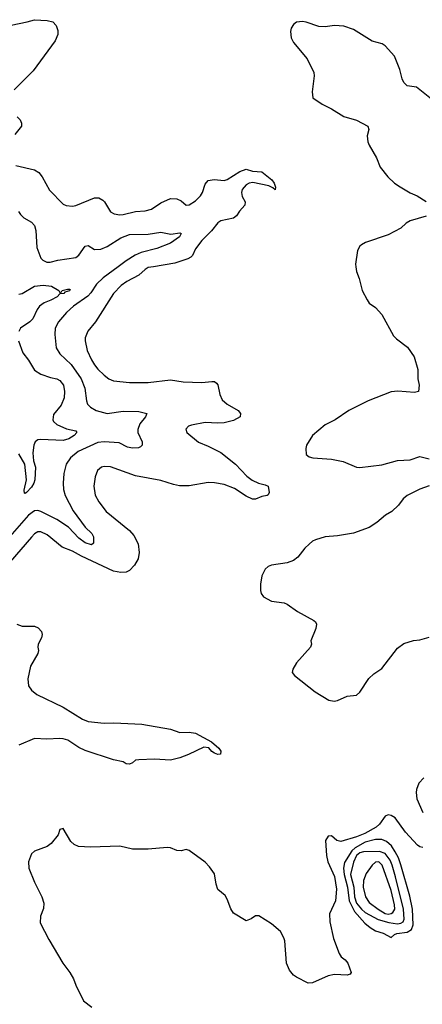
# Model space of a CAD drawing. Header units: inches. Extents: x 1173000 to 1307049, y 522583 to 678455.
# Tile 279 of 617: x 1281035 to 1283586, y 535328 to 541565. Entities that reach past the tile are written whole.
import ezdxf

# ---------------------------------------------------------------- set-up
doc = ezdxf.new("R2010")
doc.units = ezdxf.units.IN
doc.header["$MEASUREMENT"] = 0
doc.layers.add('B2583', color=7, linetype='Continuous')
doc.layers.add('B2584', color=7, linetype='Continuous')

msp = doc.modelspace()

# ---------------------------------------------------------------- linework, layer by layer
at = {"layer": 'B2583', "color": 5}
for points, elevation in [([(1281659.4, 540000), (1281563.1, 539930), (1281522.1, 539890), (1281486, 539834), (1281467.1, 539812.9), (1281376.5, 539750), (1281332.2, 539710), (1281280.2, 539650), (1281260.2, 539610), (1281256.9, 539570), (1281265.5, 539485.5), (1281289.1, 539449.1), (1281361.3, 539381.3), (1281423.7, 539290), (1281447.6, 539230), (1281457.7, 539150), (1281465.6, 539130), (1281482.8, 539110), (1281519.3, 539090), (1281590, 539069.3), (1281690, 539084.4), (1281790, 539083.2), (1281840.5, 539070), (1281831.8, 539050), (1281796.1, 539003.9), (1281783.2, 538970), (1281784, 538950), (1281811.4, 538890), (1281810.3, 538869.7), (1281801.1, 538858.9), (1281787.7, 538852.3), (1281750, 538850.8), (1281717.3, 538857.3), (1281665, 538885), (1281570, 538891.6), (1281530, 538886), (1281405.5, 538830), (1281356.1, 538790), (1281330.2, 538750), (1281315.8, 538690), (1281310.2, 538630), (1281313, 538590), (1281323, 538550), (1281373.1, 538453.1), (1281450.1, 538350.1), (1281492.4, 538310), (1281502.4, 538290), (1281503.8, 538250), (1281490, 538238.7), (1281450, 538251.5), (1281410, 538280.7), (1281343.4, 538350), (1281270, 538398.5), (1281170, 538449.9), (1281150, 538455), (1281130, 538453.2), (1281090, 538425.4), (1280942.1, 538257.9)], 860), ([(1281882.1, 540000), (1281850, 539994.9), (1281830, 539982.8), (1281790, 539946.2), (1281714, 539906), (1281678.9, 539881.1), (1281630, 539831.1), (1281515.6, 539650), (1281467.7, 539592.3), (1281450.3, 539550.3), (1281449.2, 539530), (1281463.5, 539470), (1281489.4, 539410), (1281510, 539377.8), (1281530, 539351.4), (1281570, 539312.8), (1281599.5, 539290), (1281630, 539276.5), (1281730, 539266.2), (1281850, 539266.7), (1281990, 539282.8), (1282070, 539270.3), (1282190, 539266.7), (1282253.4, 539273.4), (1282270, 539272.2), (1282283.1, 539263.1), (1282291.4, 539251.4), (1282302.4, 539190), (1282317.2, 539157.2), (1282348.8, 539128.8), (1282419.5, 539090), (1282435.3, 539070), (1282432.2, 539050), (1282390, 539026.2), (1282330, 539012.1), (1282290, 539008.7), (1282210, 539014), (1282123, 538997), (1282104, 538990), (1282088.7, 538971.3), (1282093.4, 538950), (1282168.9, 538888.9), (1282230, 538864.1), (1282310, 538822.4), (1282402.2, 538750), (1282474.2, 538674.2), (1282507.3, 538647.3), (1282548.1, 538628.1), (1282590, 538619.5), (1282610, 538610.3), (1282617, 538570), (1282610, 538556), (1282604, 538550), (1282570, 538543.7), (1282530, 538527.4), (1282510, 538527.6), (1282470, 538547.2), (1282395.9, 538595.9), (1282330, 538619.6), (1282270, 538631.2), (1282230, 538632.9), (1282110, 538612.5), (1282047.5, 538612.5), (1282010, 538619.9), (1281930, 538646.5), (1281770, 538675.7), (1281610, 538732.5), (1281570, 538735.3), (1281554, 538730), (1281528.9, 538710), (1281512.8, 538670), (1281505, 538610), (1281513.4, 538553.4), (1281536.5, 538510), (1281582.8, 538450), (1281731.8, 538330), (1281758.1, 538298.1), (1281785.1, 538245.1), (1281791.2, 538190), (1281786.8, 538150), (1281762.9, 538110), (1281730, 538075.9), (1281710, 538066.3), (1281676.4, 538063.6), (1281630, 538071.9), (1281426, 538166), (1281370, 538198.4), (1281304.3, 538224.3), (1281210, 538302.9), (1281170, 538321.5), (1281150, 538321.1), (1281130, 538308.9), (1281110, 538287.9), (1280974.4, 538130)], 880), ([(1283165.6, 540000), (1283168.5, 539970), (1283185.8, 539925.8), (1283205.3, 539850), (1283236.5, 539790), (1283250.2, 539770.2), (1283290, 539741.3), (1283330, 539698), (1283402.8, 539562.8), (1283422.3, 539542.3), (1283493, 539490), (1283534.9, 539430), (1283557.3, 539350), (1283558.8, 539290), (1283566, 539250), (1283562, 539210), (1283535.9, 539204.1), (1283431.2, 539211.2), (1283390, 539208.3), (1283244, 539150), (1283120.7, 539090), (1283033.4, 539030), (1282970, 538998), (1282890.6, 538930), (1282853.4, 538870), (1282848.1, 538848.1), (1282850.6, 538810.6), (1282870, 538796.3), (1282892, 538790), (1283010, 538780.3), (1283085.3, 538765.3), (1283170, 538730.3), (1283190, 538727.9), (1283330, 538745.8), (1283430, 538773.1), (1283510, 538777.4), (1283570, 538797.1), (1283630, 538782.4)], 920), ([(1281030, 539825.5), (1281050.9, 539830), (1281130, 539876.2), (1281183.8, 539883.8), (1281237.2, 539877.2), (1281283, 539850), (1281290, 539836), (1281299.3, 539840.7), (1281304, 539850), (1281337.6, 539857.6), (1281350, 539858.8), (1281354.9, 539854.9), (1281350, 539847.2), (1281321.6, 539838.4), (1281314.8, 539830), (1281290, 539827.8), (1281272.2, 539810), (1281232.7, 539787.3), (1281189.3, 539770.7), (1281160.2, 539750), (1281146, 539730), (1281118.8, 539670), (1281099.2, 539650), (1281039.7, 539610), (1281030.2, 539590)], 840), ([(1281028, 539530), (1281054.7, 539454.7), (1281090, 539408.9), (1281130, 539344.7), (1281170, 539319.7), (1281230, 539298), (1281270.4, 539290), (1281290, 539279), (1281311.8, 539250), (1281319.7, 539210), (1281317.3, 539170), (1281297, 539123), (1281250, 539064), (1281244.9, 539030), (1281250, 539019.1), (1281270, 539001.1), (1281332.5, 538972.5), (1281390, 538960.5), (1281397.6, 538950), (1281380.3, 538930), (1281346, 538910), (1281310, 538898.3), (1281170, 538905.4), (1281150, 538903.5), (1281132.9, 538890), (1281124.7, 538870), (1281118.6, 538821.4), (1281122.2, 538770), (1281135.2, 538730), (1281130.3, 538649.7), (1281124.9, 538630), (1281110, 538604.5), (1281077.3, 538570), (1281070, 538563.7), (1281065.1, 538565.1), (1281064.4, 538584.4), (1281078.3, 538650), (1281068.6, 538750), (1281030, 538815.8)], 840), ([(1283630, 538611.5), (1283570, 538591.2), (1283490.5, 538550), (1283464.4, 538530), (1283435.8, 538490), (1283393.4, 538450), (1283353.7, 538426.3), (1283299.1, 538380.9), (1283250, 538348.3), (1283150, 538312.4), (1283050, 538294.5), (1282970.3, 538289.7), (1282909, 538271), (1282890, 538261.6), (1282870, 538243.6), (1282842.9, 538217.1), (1282798.6, 538161.4), (1282770, 538138.3), (1282730, 538125.4), (1282630.4, 538109.6), (1282610, 538100.9), (1282590, 538084), (1282570, 538042), (1282561.3, 537990), (1282561.1, 537950), (1282566, 537930), (1282580.3, 537910), (1282630, 537882.3), (1282710, 537870.4), (1282730, 537862.4), (1282795.8, 537815.8), (1282899.1, 537759.1), (1282910.4, 537750), (1282915.6, 537735.6), (1282912.4, 537707.6), (1282881, 537630), (1282884.7, 537610), (1282878, 537590), (1282790, 537492), (1282766.7, 537450), (1282762, 537430), (1282776, 537410), (1282906.9, 537306.9), (1282995.1, 537255.1), (1283028.6, 537248.6), (1283050, 537252), (1283110, 537279.5), (1283170, 537286), (1283190, 537306), (1283247.4, 537392.6), (1283278.5, 537421.5), (1283330, 537456), (1283430, 537583.6), (1283470, 537613.6), (1283530, 537632.8), (1283570, 537637.3), (1283630, 537652.9)], 920), ([(1281016.3, 537736.3), (1281050, 537723.8), (1281130, 537722.8), (1281152.9, 537712.9), (1281172.6, 537690), (1281176.9, 537670), (1281173.6, 537650), (1281152.4, 537610), (1281149.2, 537590.8), (1281153.4, 537570), (1281151, 537550), (1281103.9, 537470), (1281086.8, 537390), (1281090, 537346), (1281110, 537318.9), (1281144.2, 537290), (1281310, 537209.5), (1281433.8, 537133.8), (1281470, 537119), (1281570, 537108.7), (1281630.8, 537110.8), (1281810, 537103.1), (1281990, 537070.4), (1282050.3, 537050.3), (1282110, 537052.4), (1282150, 537045.8), (1282250, 536990.3), (1282296.5, 536950), (1282310, 536932.4), (1282307.7, 536912.3), (1282290, 536909.7), (1282270, 536918), (1282252, 536930), (1282232.9, 536952.9), (1282202, 536958), (1282104.7, 536910), (1282050, 536889.7), (1281990, 536874.5), (1281890, 536881.7), (1281790, 536876.9), (1281770, 536874.3), (1281750, 536857.6), (1281730.3, 536849.7), (1281710, 536851.3), (1281690, 536864.4), (1281630, 536876.4), (1281450, 536936.8), (1281410, 536955.2), (1281340.7, 537000.7), (1281310.8, 537010.8), (1281290, 537012.7), (1281208.1, 537008.1), (1281128.3, 537011.7), (1281030, 536969.8)], 880), ([(1283596.8, 536763.2), (1283563.8, 536730), (1283550.1, 536689.9), (1283547.3, 536670), (1283552, 536630), (1283590, 536543.6)], 920), ([(1283590, 536320.5), (1283570, 536326), (1283556.2, 536336.2), (1283479.6, 536419.6), (1283415.1, 536510), (1283390, 536524.5), (1283370, 536529.4), (1283350, 536520.9), (1283315.3, 536470), (1283294.4, 536450), (1283223.1, 536410), (1283170, 536389.3), (1283070, 536360.5), (1283045.8, 536365.8), (1283010, 536396), (1282990, 536393.2), (1282974, 536366), (1282978.4, 536270), (1282988.7, 536230), (1283030, 536137.1), (1283042.3, 536057.7), (1283035.8, 535984.2), (1282998.9, 535901.1), (1283001.4, 535850), (1283024.7, 535744.7), (1283059.6, 535650), (1283071.5, 535630), (1283097.8, 535610), (1283114.4, 535590), (1283135.5, 535530), (1283130, 535519), (1283110, 535512.3), (1283030, 535518), (1282990, 535509.7), (1282890, 535463.7), (1282863.3, 535463.3), (1282790, 535500.4), (1282770, 535513.7), (1282743.8, 535543.8), (1282726.7, 535590), (1282715.4, 535730), (1282709.9, 535750), (1282686.8, 535790), (1282630, 535837.2), (1282550, 535889.2), (1282530, 535889), (1282502, 535870), (1282470, 535858), (1282390, 535906), (1282372.3, 535932.3), (1282350, 535994), (1282336.9, 536016.9), (1282290, 536055.3), (1282279.3, 536090), (1282270, 536155.3), (1282238.6, 536198.6), (1282209.4, 536229.4), (1282110, 536302.7), (1282090, 536309.4), (1282058.7, 536301.3), (1282030, 536302.6), (1281990, 536318.9), (1281970, 536322), (1281850, 536311.1), (1281750, 536311), (1281670.5, 536330.5), (1281484.3, 536324.3), (1281408.3, 536328.3), (1281380.8, 536340.8), (1281360.1, 536360.1), (1281310, 536442), (1281290, 536435.3), (1281278.5, 536401.5), (1281234, 536346), (1281210, 536328), (1281130, 536298.4), (1281110, 536280.9), (1281090.3, 536230), (1281093, 536190), (1281130, 536102.2), (1281176.3, 536010), (1281188.2, 535970), (1281185.2, 535934.8), (1281167.1, 535887.1), (1281164.5, 535844.5), (1281219.9, 535739.9), (1281308.7, 535588.7), (1281353.4, 535530), (1281376.3, 535490), (1281390.5, 535450.5), (1281439.1, 535350), (1281492.4, 535310)], 920)]:
    msp.add_lwpolyline(points, dxfattribs=dict(at, elevation=elevation))
for points, elevation in [([(1283290, 536373.1), (1283225.3, 536354.7), (1283160.7, 536319.3), (1283139.8, 536300.2), (1283094.4, 536225.6), (1283087.7, 536190), (1283091.4, 536150), (1283111.7, 536070), (1283123.2, 535983.2), (1283157.2, 535917.2), (1283223.1, 535843.1), (1283255.9, 535815.9), (1283290, 535794.7), (1283339.1, 535779.1), (1283390, 535750.6), (1283409.4, 535770), (1283424.1, 535775.9), (1283490, 535785.4), (1283518.2, 535801.8), (1283528.7, 535831.3), (1283524, 535930), (1283507.5, 536012.5), (1283451, 536211), (1283435.3, 536255.3), (1283415, 536295), (1283391.6, 536331.6), (1283359.6, 536359.6), (1283330, 536372.1)], 940), ([(1283315.7, 536295.7), (1283213.7, 536293.7), (1283190, 536287.7), (1283169.1, 536270), (1283150, 536227.9), (1283130.4, 536150), (1283153.1, 536070), (1283157.6, 536010), (1283169.5, 535969.5), (1283200.7, 535930), (1283224.1, 535910), (1283306.2, 535866.2), (1283374.5, 535845.5), (1283430, 535838.6), (1283450, 535841.5), (1283464.7, 535850), (1283472, 535868), (1283466.3, 535930), (1283416.1, 536136.1), (1283395.6, 536210), (1283382, 536242), (1283350, 536282.7)], 960), ([(1283310, 536231.7), (1283290, 536229.5), (1283267.7, 536210), (1283230, 536157.2), (1283213.1, 536113.1), (1283210.8, 536070), (1283227.2, 536010), (1283250, 535973), (1283307.4, 535930), (1283350, 535903.9), (1283370, 535899.3), (1283390, 535903.5), (1283400.4, 535910), (1283411.3, 535930), (1283410, 535958), (1283390, 536049.7), (1283331.1, 536210)], 980)]:
    msp.add_lwpolyline(points, close=True, dxfattribs=dict(at, elevation=elevation))
at = {"layer": 'B2584', "color": 5}
for points, elevation in [([(1280930, 541518.3), (1281082, 541550), (1281130, 541564.6), (1281210, 541560.3), (1281246, 541550), (1281267.1, 541527.1), (1281275.9, 541495.9), (1281276.4, 541470), (1281258.9, 541430), (1281120, 541240), (1280999.3, 541120.7)], 880), ([(1283687.5, 541027.5), (1283550, 541138), (1283490, 541146.6), (1283470, 541167), (1283458, 541190), (1283443, 541250), (1283410, 541332.7), (1283350, 541398.4), (1283331, 541411), (1283268.6, 541428.6), (1283150, 541501.6), (1283090, 541522.9), (1283030, 541527.3), (1282970, 541518.4), (1282930, 541520.7), (1282850, 541549.3), (1282827.5, 541552.5), (1282790, 541549.2), (1282770, 541533.2), (1282754.8, 541510), (1282750.8, 541490), (1282754.8, 541450), (1282770, 541421), (1282856.3, 541316.3), (1282898, 541230), (1282901, 541210), (1282888.6, 541108.6), (1282893.4, 541070), (1282950.8, 541030), (1283010, 541000.4), (1283090, 540950.4), (1283170, 540928.2), (1283241, 540890), (1283247.3, 540870), (1283237.1, 540830), (1283241.6, 540790), (1283248.9, 540768.9), (1283296.4, 540690), (1283319.1, 540630), (1283368.7, 540570), (1283410.3, 540530), (1283445.7, 540505.7), (1283510, 540469), (1283553.4, 540450), (1283610, 540414)], 920), ([(1281018.8, 540950), (1281038.8, 540930), (1281046.8, 540910), (1281046.8, 540890), (1281003.4, 540836.6)], 880), ([(1281010, 540640.9), (1281130, 540613), (1281155.7, 540595.7), (1281177.3, 540570), (1281224.7, 540484.7), (1281310, 540397.1), (1281330, 540386.7), (1281370, 540383.7), (1281390, 540387.6), (1281510, 540435.6), (1281536, 540436), (1281562.3, 540422.3), (1281571.8, 540411.8), (1281610, 540348.2), (1281634.3, 540334.3), (1281669.2, 540329.2), (1281690.3, 540330.3), (1281770, 540349.2), (1281830, 540353.2), (1281870, 540365), (1281930, 540404.3), (1281991.3, 540431.3), (1282031, 540430), (1282058, 540418), (1282090, 540390.7), (1282110, 540392.7), (1282150, 540417.4), (1282181.7, 540450), (1282193.7, 540470), (1282210, 540522.8), (1282230, 540545.5), (1282266.6, 540553.4), (1282330, 540545.6), (1282350, 540552.4), (1282430, 540603.8), (1282470, 540617.1), (1282510, 540606.1), (1282570, 540601.9), (1282633.3, 540550), (1282646.8, 540530), (1282655.8, 540504.2), (1282653.7, 540486.3), (1282640.1, 540500.1), (1282613.1, 540513.1), (1282513.2, 540533.2), (1282490, 540528.2), (1282470, 540518), (1282443.9, 540490), (1282441.3, 540470), (1282445.5, 540445.5), (1282463.2, 540410), (1282461.1, 540390), (1282428.1, 540351.9), (1282410, 540323), (1282390, 540306.6), (1282310, 540291.1), (1282290, 540277.4), (1282250, 540226.6), (1282190, 540166.2), (1282150, 540112.4), (1282130.2, 540070), (1282119.6, 540060.4), (1282101.6, 540050), (1282018.2, 540021.8), (1281882.1, 540000)], 880), ([(1281028.1, 540350), (1281039.6, 540330), (1281061.3, 540310), (1281110, 540283.2), (1281130, 540260.4), (1281138.2, 540230), (1281142.7, 540122.7), (1281170, 540054.8), (1281181.8, 540041.8), (1281208.1, 540028.1), (1281228.9, 540028.9), (1281277.6, 540042.4), (1281390, 540058.9), (1281410, 540072.4), (1281450, 540130.4), (1281470, 540133.7), (1281510, 540109.2), (1281550, 540111.1), (1281590, 540128.4), (1281676.7, 540183.3), (1281730, 540203.3), (1281850, 540206.3), (1281930, 540219), (1281993.8, 540206.2), (1282050, 540214.9), (1282059.3, 540210), (1282048.7, 540190), (1281991.2, 540148.8), (1281904.4, 540115.6), (1281804, 540090), (1281767.2, 540072.8), (1281710, 540036.7), (1281659.4, 540000)], 860), ([(1283610, 540320.4), (1283510, 540291.6), (1283483.8, 540276.2), (1283450, 540243.7), (1283370, 540202), (1283227, 540153), (1283200.7, 540139.3), (1283190.4, 540129.6), (1283176.7, 540103.3), (1283164.1, 540015.9), (1283165.6, 540000)], 920)]:
    msp.add_lwpolyline(points, dxfattribs=dict(at, elevation=elevation))

doc.saveas('drawing.dxf')
